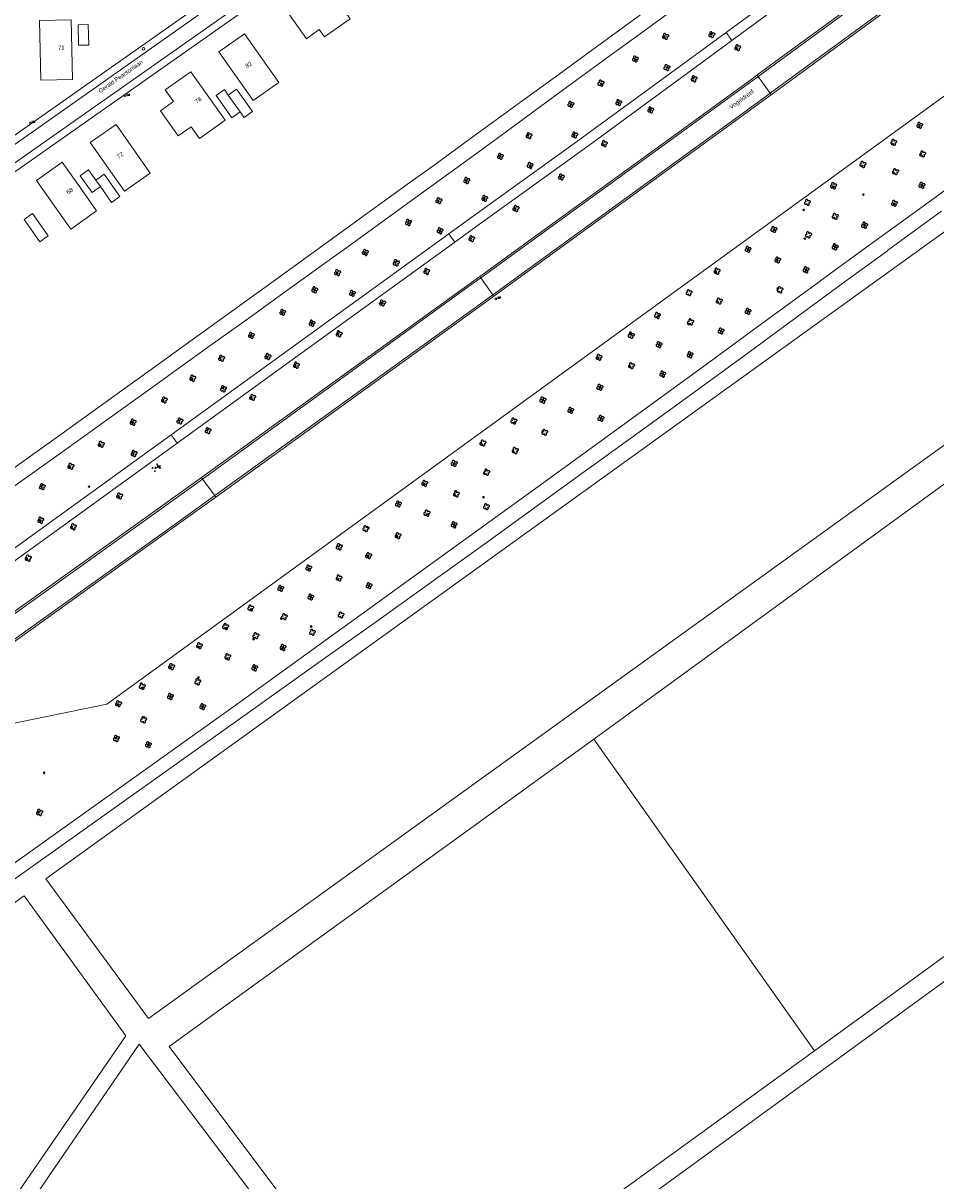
# Model space of a CAD drawing. Header units: metres. Extents: x 138165 to 154469, y 480134 to 494189.
# Tile 421 of 656: x 150343 to 150610, y 483624 to 483962. Entities that reach past the tile are written whole.
import ezdxf

# ---------------------------------------------------------------- set-up
doc = ezdxf.new("R2010")
doc.units = ezdxf.units.M
doc.header["$LTSCALE"] = 0.001
doc.header["$MEASUREMENT"] = 0
doc.layers.add('export', color=7, linetype='Continuous')
for name, color, linetype, lineweight in [('Level 5', 7, 'Continuous', 0), ('TOP-L-topo objecten punt', 7, 'Continuous', 0), ('TOP-L-topo objecten vlak', 7, 'Continuous', 0), ('TOP-T-topo huisnummering naamgeving', 7, 'Continuous', 0)]:
    doc.layers.add(name, color=color, linetype=linetype, lineweight=lineweight)
doc.styles.add('Style-INTL_ISO', font='INTL_ISO.shx')
doc.styles.add('Style-STANDARD', font='STANDARD.shx')

# ---------------------------------------------------------------- blocks, each defined once
blk = doc.blocks.new('24')
at = {"layer": 'TOP-L-topo objecten punt', "color": 7, "linetype": 'Continuous', "lineweight": 0}
for radius in [0.025, 0.0182, 0.0115, 0.005]:
    blk.add_circle((0, 0), radius, dxfattribs=at)
blk = doc.blocks.new('*U13')
at = {"layer": 'Level 5', "color": 7, "linetype": 'Continuous', "lineweight": 0}
blk.add_circle((0, 0), 0.0415, dxfattribs=at)
blk = doc.blocks.new('150')
at = {"layer": 'Level 5', "color": 7, "linetype": 'Continuous', "lineweight": 0}
blk.add_blockref('*U13', (0, 0), dxfattribs=at)
blk = doc.blocks.new('17')
at = {"layer": 'TOP-L-topo objecten punt', "color": 7, "linetype": 'Continuous', "lineweight": 0}
blk.add_circle((0, 0), 0.025, dxfattribs=at)
at = {"layer": 'TOP-L-topo objecten punt', "color": 7, "linetype": 'Continuous', "lineweight": 0, "style": 'Style-STANDARD'}
blk.add_text('HP', height=0.06, dxfattribs=at).set_placement((0.0483, 0))
blk = doc.blocks.new('10')
at = {"layer": 'TOP-L-topo objecten punt', "linetype": 'Continuous', "lineweight": 0}
blk.add_circle((0, 0), 0.0125, dxfattribs=at)
blk = doc.blocks.new('16')
at = {"layer": 'TOP-L-topo objecten punt', "color": 7, "linetype": 'Continuous', "lineweight": 0}
blk.add_circle((0, 0), 0.025, dxfattribs=at)
at = {"layer": 'TOP-L-topo objecten punt', "color": 7, "linetype": 'Continuous', "lineweight": 0, "style": 'Style-STANDARD'}
blk.add_text('LM', height=0.06, dxfattribs=at).set_placement((0.0483, 0))
blk = doc.blocks.new('119')
at = {"layer": 'TOP-L-topo objecten punt', "color": 7, "linetype": 'Continuous', "lineweight": 0}
blk.add_circle((0, 0), 0.025, dxfattribs=at)
at = {"layer": 'TOP-L-topo objecten punt', "color": 7, "linetype": 'Continuous', "lineweight": 0, "style": 'Style-STANDARD'}
blk.add_text('KK', height=0.06, dxfattribs=at).set_placement((0.0483, 0))
blk = doc.blocks.new('SGR-BOOM_GBKN')
for centre, start, end in [((-0.25, -0.1), 67.1244, 157.1244), ((-0.1, 0.25), 157.1244, 247.1244), ((-0.1, 0.25), 337.1244, 157.1244), ((0.25, 0.1), 247.1244, 337.1244), ((-0.25, -0.1), 157.1244, 337.1244), ((0.1, -0.25), 157.1244, 337.1244), ((0.1, -0.25), 337.1244, 67.1244)]:
    blk.add_arc(centre, 0.188, start, end)
at = {"extrusion": (0, 0, -1)}
blk.add_arc((-0.25, 0.1), 0.188, 22.8756, 202.8756, dxfattribs=at)

msp = doc.modelspace()

# ---------------------------------------------------------------- linework, layer by layer
at = {"layer": 'TOP-L-topo objecten vlak', "flags": 128}
for points in [[(150210.66, 483625.3), (150199.23, 483645.56), (150201.48, 483658.88), (150249.47, 483693.09), (150338.78, 483756.99), (150367.68, 483762.87), (150725.31, 484022.66), (150864.73, 484129.62)], [(150523.3, 484057.48), (150426.38, 483989.19), (150334.53, 483924.49), (150315.8, 483920.29), (150281.8, 483896.4), (150193.47, 483834.24), (150128.05, 483788.12), (150125.49, 483789.06), (150115.3, 483803.56), (150114.85, 483803.24)], [(150076.07, 483796.02), (150077.77, 483797.22), (150098.59, 483811.84), (150100.81, 483811.72), (150125.9, 483775.96), (150198.51, 483827.06), (150286.55, 483889), (150319.44, 483912.16), (150338.51, 483916.47), (150431.29, 483981.85), (150528.14, 484050.15)], [(150632.09, 484016.94), (150605.83, 483997.47), (150550.04, 483956.45)], [(150557.34, 483946.39), (150636.38, 484004.24), (150639.74, 484006.72)], [(150557.65, 483945.96), (150636.72, 484003.85), (150640.05, 484006.31)], [(150643.74, 484001.53), (150640.17, 483998.89), (150561.17, 483941.07)], [(150561.48, 483940.64), (150640.47, 483998.47), (150644.05, 484001.11)], [(150589.82, 483989.4), (150562.67, 483969.38), (150548.32, 483958.84)], [(150427.55, 483987.39), (150335.6, 483922.57)], [(150430.06, 483983.63), (150337.48, 483918.41), (150318.51, 483914.14), (150285.32, 483890.77), (150197.26, 483828.8), (150126.47, 483778.98), (150102.37, 483813.26), (150102.17, 483813.48), (150101.95, 483813.68), (150101.71, 483813.86), (150101.46, 483814.03), (150101.19, 483814.17), (150100.92, 483814.28), (150100.63, 483814.37), (150100.34, 483814.44), (150100.04, 483814.48), (150099.74, 483814.49), (150099.44, 483814.48), (150099.15, 483814.44), (150098.85, 483814.38), (150098.57, 483814.29), (150098.29, 483814.17), (150098.03, 483814.04)], [(150676.01, 483946.79), (150715.7, 483976.31), (150746.01, 483934.99), (150379.83, 483671.23), (150349.83, 483711.9), (150676.01, 483946.79)], [(150424.51, 483966.94), (150420.76, 483964.3), (150425.89, 483957.01), (150429.65, 483959.66), (150431.16, 483957.51), (150438.64, 483962.78), (150430.48, 483974.36), (150423, 483969.09), (150424.51, 483966.94)], [(150526.95, 483966.58), (150519.44, 483961.1), (150509.07, 483953.54), (150498.53, 483945.86), (150488.73, 483938.74), (150480.17, 483932.53), (150471.27, 483926.06), (150463.11, 483920.15), (150455.39, 483914.56), (150443.42, 483905.89), (150434.55, 483899.47), (150416.21, 483886.21), (150402.3, 483876.17), (150390.83, 483867.89), (150380.97, 483860.78), (150370.69, 483853.36), (150354.24, 483841.52), (150173.62, 483712.66)], [(150150.24, 483691.84), (150152.07, 483691.59), (150175.81, 483709.34), (150356.04, 483837.48), (150368.21, 483846.19), (150380.21, 483854.8), (150389.07, 483861.16), (150397.72, 483867.38), (150409.04, 483875.52), (150419.41, 483882.99), (150428.39, 483889.46), (150437.64, 483896.13), (150445.8, 483902.03), (150459.34, 483911.82), (150472.64, 483921.5), (150481.99, 483928.3), (150490.88, 483934.79), (150499.38, 483940.99), (150514.94, 483952.35), (150523.25, 483958.43), (150531.24, 483964.28)], [(150357.43, 483953.81), (150357.23, 483962.5), (150348, 483962.29), (150348.41, 483944.9), (150357.64, 483945.11), (150357.43, 483953.81)], [(150359.26, 483961.09), (150359.4, 483955.09), (150362.38, 483955.16), (150362.24, 483961.16), (150359.26, 483961.09)], [(150410.34, 483938.95), (150417.84, 483944.24), (150407.85, 483958.42), (150400.35, 483953.13), (150410.34, 483938.95)], [(150548.32, 483958.84), (150528.52, 483944.31), (150503.97, 483926.43), (150474.58, 483905.22), (150467.45, 483900.05)], [(150548.32, 483958.84), (150550.04, 483956.45)], [(150550.04, 483956.45), (150547.41, 483954.51), (150508.24, 483925.86), (150476.39, 483902.88), (150469.17, 483897.66)], [(150387.09, 483938.65), (150383.34, 483936), (150388.49, 483928.7), (150392.24, 483931.34), (150394.66, 483927.91), (150402.16, 483933.19), (150392.17, 483947.37), (150384.67, 483942.08), (150387.09, 483938.65)], [(150476.46, 483887.64), (150555.5, 483945.05), (150557.34, 483946.39)], [(150476.75, 483887.24), (150555.83, 483944.64), (150557.65, 483945.96)], [(150557.34, 483946.39), (150557.65, 483945.96)], [(150561.17, 483941.07), (150557.65, 483945.96)], [(150403.1, 483940.54), (150401.95, 483942.18), (150399.51, 483940.46), (150404.12, 483933.92), (150406.55, 483935.64)], [(150406.55, 483935.64), (150407.71, 483934.01), (150410.14, 483935.72), (150405.53, 483942.26), (150403.1, 483940.54)], [(150403.1, 483940.54), (150406.55, 483935.64)], [(150561.17, 483941.07), (150559.55, 483939.88), (150480.26, 483882.31)], [(150480.55, 483881.89), (150559.77, 483939.39), (150561.48, 483940.64)], [(150561.48, 483940.64), (150561.17, 483941.07)], [(150372.83, 483912.52), (150380.33, 483917.81), (150370.35, 483931.99), (150362.84, 483926.7), (150372.83, 483912.52)], [(150359.66, 483913.85), (150354.67, 483920.94), (150347.16, 483915.65), (150357.15, 483901.48), (150364.65, 483906.76), (150359.66, 483913.85)], [(150364.44, 483915.75), (150362.32, 483918.75), (150359.89, 483917.04), (150363.34, 483912.13), (150365.78, 483913.85)], [(150365.78, 483913.85), (150369.05, 483909.21), (150371.48, 483910.93), (150366.88, 483917.47), (150364.44, 483915.75)], [(150618, 483916.96), (150604.37, 483907.07), (150590.34, 483896.92), (150578.93, 483888.58), (150575.45, 483886.03), (150559.37, 483874.29), (150541.84, 483861.51), (150524.98, 483849.23), (150505.47, 483835.05), (150493.44, 483826.32), (150467.16, 483807.28), (150447.15, 483792.81), (150427.9, 483778.91), (150406.45, 483763.46), (150229.41, 483637.14)], [(150364.44, 483915.75), (150365.78, 483913.85)], [(150229.41, 483637.14), (150231, 483634.78), (150242.46, 483642.02), (150412.3, 483762.8), (150428.68, 483774.45), (150445.91, 483786.74), (150464.25, 483799.87), (150477.9, 483809.68), (150490.63, 483818.85), (150503.85, 483828.39), (150519.15, 483839.46), (150523.01, 483842.26), (150537.8, 483853.02), (150553.6, 483864.53), (150568.01, 483875.07), (150582.43, 483885.64), (150595.37, 483895.15), (150595.39, 483895.17), (150599.45, 483898.12), (150611.2, 483906.69)], [(150348.1, 483897.74), (150350.53, 483899.46), (150345.93, 483906), (150343.49, 483904.28), (150348.1, 483897.74)], [(150467.45, 483900.05), (150402.99, 483853.42), (150386.39, 483841.41)], [(150469.17, 483897.66), (150424.55, 483865.39), (150388.14, 483838.98)], [(150469.17, 483897.66), (150467.45, 483900.05)], [(150476.46, 483887.64), (150472.98, 483885.11), (150395.24, 483829)], [(150395.57, 483828.56), (150473.2, 483884.67), (150476.75, 483887.24)], [(150476.75, 483887.24), (150476.46, 483887.64)], [(150476.75, 483887.24), (150480.26, 483882.31)], [(150480.26, 483882.31), (150476.65, 483879.69), (150399.14, 483823.73)], [(150399.46, 483823.31), (150476.98, 483879.29), (150480.55, 483881.89)], [(150480.55, 483881.89), (150480.26, 483882.31)], [(150386.39, 483841.41), (150338.99, 483807.13), (150305.3, 483782.82)], [(150386.39, 483841.41), (150388.14, 483838.98)], [(150509.76, 483752.63), (150631.66, 483841.42)], [(150388.14, 483838.98), (150380.33, 483833.31), (150307.03, 483780.41)], [(150395.24, 483829), (150384.56, 483821.29), (150313.95, 483770.81)], [(150314.28, 483770.35), (150384.83, 483820.79), (150395.57, 483828.56)], [(150395.24, 483829), (150395.57, 483828.56)], [(150395.57, 483828.56), (150399.14, 483823.73)], [(150399.14, 483823.73), (150388.27, 483815.88), (150317.85, 483765.47)], [(150318.16, 483765.04), (150388.59, 483815.46), (150399.46, 483823.31)], [(150399.14, 483823.73), (150399.46, 483823.31)], [(150574.11, 483661.74), (150452.71, 483573.78), (150385.82, 483663.06), (150509.76, 483752.63)], [(150509.76, 483752.63), (150574.11, 483661.74)], [(150697.59, 483751.6), (150574.11, 483661.74)], [(150682.37, 483733.21), (150631.84, 483696.43), (150581.52, 483659.8), (150530.99, 483623.02), (150466.31, 483575.94), (150451.61, 483565.23)], [(150343.55, 483706.96), (150373.17, 483666.09), (150299.88, 483559.79), (150294.24, 483558.11), (150240.93, 483633.49), (150343.55, 483706.96)], [(150296.33, 483545.7), (150299.86, 483550.86), (150377.05, 483663.67), (150451.61, 483565.23)]]:
    msp.add_lwpolyline(points, dxfattribs=at)

# ---------------------------------------------------------------- block references
at = {"layer": 'export', "xscale": 2, "yscale": 2, "zscale": 2}
for p in [(150530.64, 483957.68), (150544.15, 483958.2), (150551.68, 483954.37), (150521.83, 483951.08), (150531.04, 483948.55), (150511.8, 483944.02), (150538.97, 483945.3), (150503.01, 483937.85), (150517.01, 483938.37), (150526.31, 483936.23), (150604.81, 483931.75), (150490.81, 483928.73), (150504.16, 483928.9), (150597.22, 483926.76), (150512.81, 483926.41), (150605.65, 483923.37), (150482.47, 483922.69), (150491.13, 483920.03), (150588.22, 483920.32), (150500.27, 483916.65), (150597.74, 483918.24), (150472.64, 483915.63), (150579.67, 483914.09), (150605.44, 483914.22), (150477.88, 483910.44), (150464.53, 483909.73), (150487, 483907.46), (150572.05, 483909.29), (150597.44, 483908.95), (150455.6, 483903.38), (150580.14, 483905.16), (150464.88, 483900.97), (150562.25, 483901.39), (150572.35, 483899.78), (150588.72, 483902.59), (150474.09, 483898.67), (150443.04, 483894.65), (150554.74, 483895.54), (150580.13, 483896.27), (150452.08, 483891.61), (150563.39, 483892.45), (150571.62, 483889.58), (150434.96, 483888.75), (150460.95, 483889.11), (150545.7, 483889.18), (150428.27, 483883.73), (150537.53, 483882.9), (150564.05, 483883.75), (150439.3, 483882.71), (150448.07, 483879.91), (150546.3, 483880.46), (150418.96, 483877.19), (150528.26, 483876.27), (150554.74, 483877.49), (150427.5, 483874), (150537.96, 483874.39), (150409.81, 483870.46), (150435.42, 483870.89), (150520.62, 483870.5), (150546.84, 483871.71), (150528.75, 483867.76), (150401.12, 483863.75), (150414.64, 483864.28), (150511.24, 483864.05), (150537.79, 483864.79), (150422.96, 483861.75), (150520.71, 483861.6), (150529.81, 483859.16), (150392.69, 483857.97), (150401.65, 483854.86), (150511.5, 483855.28), (150384.41, 483851.6), (150410.17, 483852.37), (150494.86, 483851.57), (150502.98, 483848.59), (150511.8, 483846.24), (150375.3, 483845.13), (150388.97, 483845.5), (150397.19, 483842.68), (150486.39, 483845.47), (150477.37, 483839.04), (150495.4, 483842.19), (150366.01, 483838.66), (150375.56, 483835.99), (150486.78, 483836.87), (150357.16, 483832.25), (150468.99, 483833.15), (150478.48, 483830.54), (150348.81, 483826.35), (150460.37, 483827.31), (150371.36, 483823.62), (150469.64, 483824.22), (150452.7, 483821.25), (150478.39, 483820.48), (150348.35, 483816.55), (150461.03, 483818.6), (150357.87, 483814.62), (150443.2, 483814.06), (150452.62, 483812.04), (150468.93, 483815.21), (150435.45, 483808.77), (150344.71, 483805.47), (150444.01, 483806.21), (150426.54, 483802.6), (150435.39, 483799.71), (150418.35, 483796.68), (150444.13, 483797.46), (150427.14, 483794.13), (150409.64, 483790.95), (150419.42, 483788.38), (150435.98, 483788.91), (150402.29, 483785.52), (150411.14, 483782.84), (150427.61, 483783.85), (150394.63, 483779.96), (150419.03, 483779.42), (150402.89, 483776.69), (150386.52, 483773.84), (150410.79, 483773.48), (150377.96, 483768.11), (150394.15, 483769.39), (150386.17, 483765.11), (150371.04, 483763.02), (150395.6, 483762.14), (150378.37, 483758.31), (150370.45, 483752.86), (150379.78, 483751.06), (150348.02, 483731.27)]:
    msp.add_blockref('SGR-BOOM_GBKN', p, dxfattribs=at)
at = {"layer": 'TOP-L-topo objecten punt', "xscale": 10, "yscale": 10, "zscale": 10}
for name, p in [('24', (150543.99, 483958.35)), ('24', (150530.3, 483957.67)), ('24', (150551.38, 483954.37)), ('150', (150378.36, 483954.03)), ('24', (150521.83, 483950.92)), ('24', (150531.21, 483948.56)), ('24', (150538.73, 483945.48)), ('24', (150511.94, 483943.8)), ('16', (150372.87, 483940.32)), ('24', (150503.07, 483937.76)), ('24', (150516.9, 483938.35)), ('24', (150526.2, 483936.25)), ('16', (150345.33, 483932.45)), ('24', (150604.71, 483931.75)), ('24', (150490.52, 483928.86)), ('24', (150503.96, 483928.98)), ('24', (150512.6, 483926.04)), ('24', (150596.81, 483926.2)), ('24', (150482.32, 483922.72)), ('24', (150605.17, 483923.39)), ('24', (150491.23, 483919.96)), ('24', (150587.99, 483919.82)), ('24', (150597.11, 483917.84)), ('24', (150472.53, 483915.59)), ('24', (150500.07, 483916.66)), ('24', (150605.47, 483914.19)), ('24', (150579.63, 483913.81)), ('24', (150588.37, 483911.53)), ('24', (150464.38, 483909.65)), ('24', (150477.72, 483910.37)), ('24', (150486.8, 483907.35)), ('24', (150597.34, 483908.79)), ('24', (150570.96, 483907.04)), ('24', (150579.86, 483904.68)), ('24', (150455.61, 483903.36)), ('24', (150464.78, 483901.01)), ('24', (150562.38, 483901.26)), ('24', (150588.75, 483902.55)), ('24', (150473.75, 483898.76)), ('24', (150571.27, 483898.67)), ('24', (150442.91, 483894.57)), ('24', (150554.77, 483895.48)), ('24', (150580.16, 483896.24)), ('24', (150451.86, 483891.71)), ('24', (150563.21, 483892.52)), ('24', (150434.82, 483888.62)), ('24', (150460.64, 483889.29)), ('24', (150545.35, 483889.02)), ('24', (150571.65, 483889.55)), ('24', (150428.25, 483883.69)), ('24', (150563.36, 483884.07)), ('24', (150439.29, 483882.77)), ('17', (150481.13, 483881.1)), ('24', (150545.81, 483880.27)), ('24', (150418.83, 483877.11)), ('24', (150447.85, 483879.89)), ('24', (150554.77, 483877.46)), ('24', (150427.46, 483874.05)), ('24', (150528.63, 483876.17)), ('24', (150537.37, 483873.73)), ('24', (150409.67, 483870.41)), ('24', (150435.13, 483870.86)), ('24', (150520.65, 483870.69)), ('24', (150546.87, 483871.68)), ('24', (150528.78, 483867.72)), ('24', (150400.76, 483863.89)), ('24', (150414.44, 483864.16)), ('24', (150511.07, 483863.85)), ('24', (150537.82, 483864.76)), ('24', (150422.65, 483861.58)), ('24', (150520.19, 483861.49)), ('24', (150392.48, 483857.89)), ('24', (150529.84, 483859.13)), ('24', (150401.56, 483855.03)), ('24', (150511.53, 483855.25)), ('24', (150384.06, 483851.53)), ('24', (150409.8, 483852.38)), ('24', (150494.88, 483851.56)), ('24', (150503.02, 483848.56)), ('24', (150375.14, 483845.08)), ('24', (150388.74, 483845.57)), ('24', (150486.75, 483845.09)), ('24', (150511.83, 483846.2)), ('24', (150396.92, 483842.81)), ('24', (150494.82, 483842.48)), ('24', (150365.7, 483838.56)), ('24', (150476.96, 483838.62)), ('24', (150486.16, 483836.78)), ('24', (150375.34, 483835.99)), ('24', (150468.96, 483833.04)), ('24', (150356.89, 483832.14)), ('10', (150380.96, 483831.79)), ('10', (150381.66, 483830.83)), ('119', (150381.89, 483831.86)), ('10', (150382.34, 483832.84)), ('10', (150383.14, 483831.79)), ('24', (150477.74, 483830.14)), ('24', (150348.57, 483826.38)), ('24', (150362.47, 483826.33)), ('24', (150460.23, 483827.05)), ('24', (150371.09, 483823.6)), ('24', (150469.07, 483824.02)), ('24', (150477.56, 483823.25)), ('24', (150452.7, 483821.35)), ('24', (150348.21, 483816.44)), ('24', (150461.01, 483818.26)), ('24', (150357.45, 483814.57)), ('24', (150443.74, 483814.53)), ('24', (150468.96, 483815.18)), ('24', (150452.34, 483811.85)), ('24', (150435.26, 483808.83)), ('24', (150443.8, 483806.1)), ('24', (150344.33, 483805.29)), ('24', (150426.54, 483802.42)), ('24', (150435.14, 483799.33)), ('24', (150418.41, 483796.78)), ('24', (150444.16, 483797.43)), ('24', (150427.19, 483794.11)), ('24', (150409.69, 483790.48)), ('24', (150418.47, 483787.87)), ('24', (150427.25, 483785.56)), ('24', (150402.27, 483785.02)), ('24', (150394.5, 483779.57)), ('24', (150410.46, 483781.82)), ('24', (150419.06, 483779.39)), ('24', (150402.75, 483776.18)), ('24', (150386.32, 483773.63)), ('24', (150410.82, 483773.45)), ('24', (150394.38, 483770.66)), ('24', (150377.95, 483767.69)), ('24', (150370.85, 483762.76)), ('24', (150386.2, 483765.08)), ('24', (150395.63, 483762.11)), ('24', (150378.54, 483759.03)), ('24', (150370.36, 483753.01)), ('24', (150379.81, 483751.03)), ('24', (150349.34, 483742.85)), ('24', (150347.74, 483731.37))]:
    msp.add_blockref(name, p, dxfattribs=at)

# ---------------------------------------------------------------- texts
at = {"layer": 'TOP-T-topo huisnummering naamgeving', "style": 'Style-INTL_ISO'}
for s, rotation, p in [('71', 1.3, (150353.43, 483953.72)), ('Gerald Pearsonlaan', 35.2, (150365.78, 483941.06)), ('82', 35.2, (150408.61, 483948.34)), ('Vogeldreef', 36.7, (150549.87, 483936.36)), ('78', 35.2, (150393.9, 483937.98)), ('72', 35.2, (150371.11, 483921.91)), ('68', 35.2, (150356.39, 483911.55))]:
    msp.add_text(s, height=1.25, rotation=rotation, dxfattribs=at).set_placement(p)

doc.saveas('drawing.dxf')
